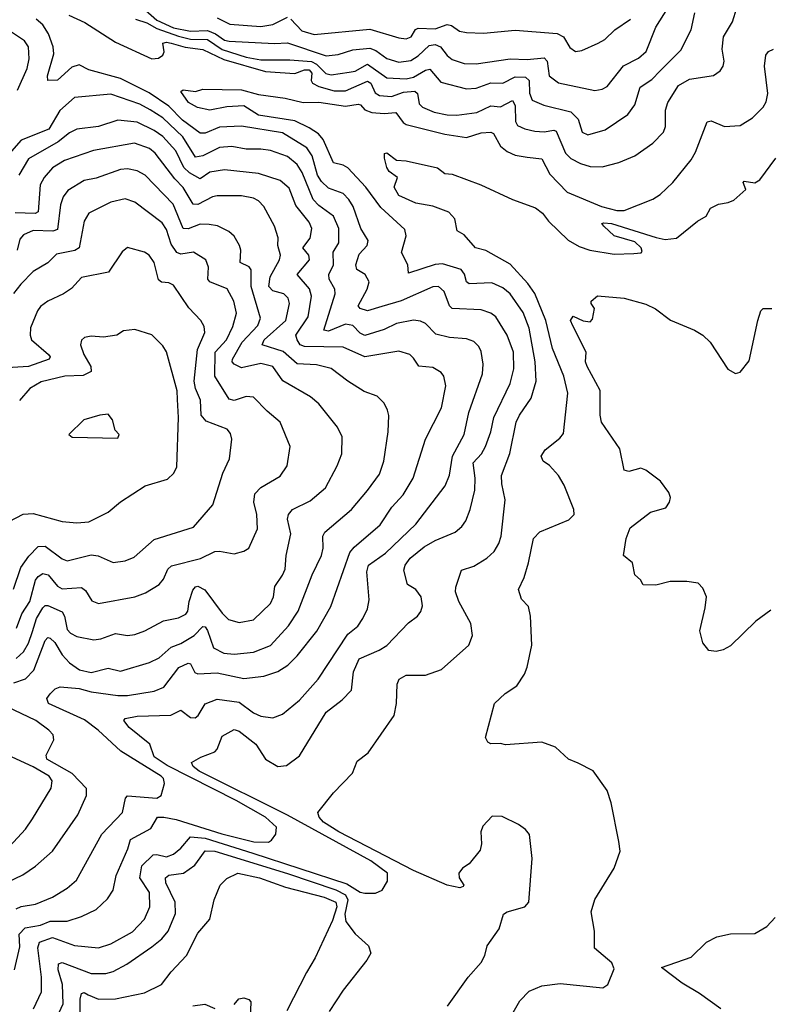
# Model space of a CAD drawing. Extents: x 1921360 to 2014538, y 768294 to 907744.
# Tile 266 of 412: x 1987359 to 1990455, y 834263 to 838326. Entities that reach past the tile are written whole.
import ezdxf

# ---------------------------------------------------------------- set-up
doc = ezdxf.new("R2010")
doc.units = 0

msp = doc.modelspace()

# ---------------------------------------------------------------- linework, layer by layer
at = {"layer": '0CON10XD'}
for points in [[(1987562, 838345), (1987627.8, 838315), (1987755, 838233.1), (1987905, 838164.7), (1987932.3, 838167.7), (1987950.7, 838179.3), (1987956.2, 838193.8), (1987950.7, 838229.3), (1987965, 838233.8), (1987985, 838229.6), (1988042.5, 838212.5), (1988115, 838203.3), (1988202.1, 838162.1), (1988375, 838113.1), (1988495, 838104.5), (1988535, 838119.4), (1988555, 838119), (1988566, 838105), (1988563.6, 838075), (1988569.2, 838065), (1988595, 838050.9), (1988657.5, 838032.5), (1988705, 838033), (1988795, 838072.3), (1988808.8, 838065), (1988826.7, 838025), (1988845, 838013.3), (1988895, 838008.7), (1988945, 838027.1), (1988991.7, 838031.7), (1989001.5, 838021.5), (1989009.7, 837979.7), (1989022.5, 837965), (1989070.8, 837945), (1989125, 837933.2), (1989165, 837932.4), (1989247, 837943), (1989305, 837970.2), (1989345, 837967), (1989395, 837992.3), (1989405, 837972.5), (1989406.7, 837906.7), (1989415, 837890), (1989445, 837875.3), (1989486.9, 837866.9), (1989525, 837863.8), (1989565, 837870.3), (1989575, 837866.2), (1989613.4, 837775), (1989635, 837754), (1989675, 837733.4), (1989715, 837720), (1989765, 837719.1), (1989833.4, 837736.6), (1989900, 837765), (1989973.5, 837816.5), (1990017.9, 837862.1), (1990026.4, 837885), (1990026.8, 837953.2), (1990035.5, 837985), (1990080.4, 838055), (1990125, 838080.9), (1990225, 838096.7), (1990252.5, 838115), (1990264.4, 838135), (1990268.8, 838155), (1990260.9, 838205), (1990265.3, 838255), (1990302.4, 838317.6), (1990321.1, 838375)], [(1987867.6, 838375), (1987925.7, 838325), (1987995, 838292.5), (1988065, 838279.3), (1988135, 838281.1), (1988167.8, 838267.8), (1988205, 838242.1), (1988225, 838238), (1988412.2, 838227.8), (1988465, 838231.4), (1988625, 838177.3), (1988675, 838182.4), (1988735, 838202.3), (1988805, 838209.1), (1988829.8, 838199.8), (1988875, 838166.1), (1988925, 838150.5), (1988975, 838158.1), (1989005, 838177.1), (1989050.1, 838219.9), (1989075, 838224.4), (1989096.6, 838215), (1989125, 838178.4), (1989145, 838162.7), (1989195, 838145.3), (1989245, 838144), (1989385, 838165.3), (1989455, 838161.6), (1989525, 838168.8), (1989537, 838155), (1989545.3, 838095), (1989585, 838065.3), (1989735, 838034.6), (1989765, 838039.1), (1989785, 838051.1), (1989853.5, 838136.5), (1989915, 838168), (1989946.7, 838195), (1989986.3, 838295), (1990036.5, 838373.5)], [(1987416.2, 834245), (1987450, 834315), (1987449.8, 834375), (1987433.8, 834496.2), (1987440.6, 834519.4), (1987495, 834538.5), (1987585, 834505.8), (1987685, 834496.9), (1987735, 834512.7), (1987825, 834562.8), (1987875.3, 834615), (1987896.3, 834665), (1987894.7, 834725), (1987855.2, 834785), (1987863.3, 834835), (1987910.4, 834879.6), (1987925, 834881.6), (1987965, 834871.7), (1987995, 834882.6), (1988025, 834907.5), (1988064.4, 834955), (1988125, 834949.1), (1988322.7, 834887.3), (1988710.6, 834760.6), (1988765, 834726.4), (1988785, 834721.5), (1988828.5, 834721.5), (1988855.9, 834734.1), (1988878, 834772), (1988878.6, 834805), (1988809.7, 834855), (1988465, 835043.6), (1988100.8, 835225), (1988075.9, 835245), (1988068.9, 835261.1), (1988106.8, 835283.2), (1988164.8, 835305.2), (1988175, 835315.6), (1988195, 835369.5), (1988245, 835396.9), (1988265, 835390.3), (1988335, 835336.8), (1988375, 835275.4), (1988425, 835244.4), (1988460.7, 835249.3), (1988515, 835288.6), (1988625, 835468.9), (1988690.9, 835519.1), (1988729.7, 835560.3), (1988737.8, 835635), (1988760.9, 835689.1), (1988844.4, 835725), (1988875, 835744.6), (1988965, 835837.1), (1989002, 835865), (1989015.5, 835884.5), (1989023, 835907), (1989017.8, 835945), (1988995, 835974.4), (1988960.8, 835995), (1988945.5, 836055), (1988950.7, 836075), (1988971.6, 836105), (1989029.5, 836150.5), (1989075, 836177.4), (1989157.8, 836212.2), (1989185.2, 836234.8), (1989201.9, 836258.1), (1989219.7, 836305), (1989238.3, 836385), (1989240.4, 836435), (1989232.7, 836497.3), (1989266.4, 836535), (1989283.3, 836565), (1989305.2, 836625), (1989317.9, 836685), (1989384.2, 836825), (1989400.6, 836885), (1989398.2, 836955), (1989372.8, 837025), (1989325, 837100), (1989305, 837115.3), (1989265, 837129.7), (1989145, 837134.7), (1989134.7, 837145), (1989112.3, 837205), (1989088.8, 837225), (1989065, 837224.6), (1988934.4, 837165.6), (1988855, 837143), (1988795, 837124.7), (1988764.8, 837134.8), (1988756.7, 837145), (1988794, 837215), (1988803.1, 837245), (1988785.4, 837275), (1988751.8, 837295), (1988747.7, 837315), (1988761.6, 837358.4), (1988794.5, 837395), (1988798.5, 837415), (1988768.7, 837465), (1988736.3, 837555), (1988718.8, 837585), (1988695, 837608.7), (1988635, 837631.4), (1988605, 837658.6), (1988588.8, 837685), (1988567.4, 837765), (1988545, 837797.4), (1988445, 837859.7), (1988275, 837886.7), (1988185, 837883.2), (1988125, 837858.3), (1988105, 837857.7), (1988031.2, 837911.2), (1987975, 837969.7), (1987894.3, 838024.3), (1987775, 838083.2), (1987645, 838120), (1987605, 838139.7), (1987575, 838130.8), (1987515, 838077.1), (1987475.9, 838075.9), (1987474.3, 838094.3), (1987500.4, 838185), (1987497.6, 838215), (1987478.3, 838268.3), (1987454.8, 838305), (1987428, 838328)], [(1987837.9, 838327.9), (1987885, 838313.6), (1987925, 838290), (1988015, 838258.1), (1988065, 838246.4), (1988135, 838245.1), (1988195, 838202.9), (1988295, 838171.2), (1988355, 838161.2), (1988475, 838160.7), (1988565, 838153.3), (1988585, 838142.3), (1988624.2, 838104.2), (1988645, 838098.8), (1988719.9, 838110.1), (1988745, 838113.7), (1988795, 838143), (1988875, 838086), (1988955, 838082.7), (1988985, 838089), (1989035, 838118.7), (1989052.7, 838122.7), (1989098.9, 838068.9), (1989205, 838041.1), (1989245, 838044.3), (1989305, 838065.7), (1989355, 838064.8), (1989405, 838090), (1989448.8, 838088.8), (1989463.9, 838075), (1989465, 838023.8), (1989475, 837994.6), (1989524, 837974), (1989635.8, 837945.8), (1989665.2, 837915.2), (1989682.3, 837862.3), (1989705, 837850.7), (1989777.8, 837872.2), (1989871.1, 837935), (1989899.6, 837975), (1989922.1, 838047.9), (1989970.1, 838079.9), (1990004.8, 838115.2), (1990089.8, 838200.2), (1990132.7, 838285), (1990147.5, 838355)], [(1988175, 838334.2), (1988227.4, 838307.4), (1988355, 838298), (1988405, 838306.2), (1988465, 838336.1)], [(1988478.8, 838328.8), (1988525, 838279.8), (1988575, 838265.6), (1988805, 838287.5), (1988925, 838251.1), (1988955, 838248), (1988976.4, 838255), (1988994.5, 838285.5), (1989005, 838291.1), (1989075, 838288.3), (1989125, 838307.1), (1989142.1, 838302.1), (1989175, 838278.7), (1989205, 838272.9), (1989275, 838271.4), (1989405, 838283.2), (1989578.7, 838268.7), (1989604.6, 838255), (1989631.2, 838211.2), (1989655, 838195.6), (1989681.4, 838198.6), (1989748.8, 838228.8)], [(1989748.8, 838228.8), (1989775.9, 838244.1), (1989816.9, 838285), (1989881.5, 838328.5)], [(1987350.3, 838035), (1987390.4, 838125), (1987398.7, 838165), (1987395.8, 838215), (1987379.4, 838239.4), (1987301.2, 838291.2)], [(1989455, 837759), (1989515, 837751.5), (1989549.1, 837689.1), (1989620.4, 837615), (1989761.9, 837555), (1989825, 837539.6), (1989855, 837538.6), (1989974, 837586), (1990004.3, 837605), (1990056.9, 837655), (1990132.2, 837747.8), (1990150.7, 837779.3), (1990198, 837905), (1990215, 837909.5), (1990270, 837885), (1990335, 837890), (1990385, 837921.1), (1990430, 837965), (1990442.4, 837987.6), (1990448.3, 838021.7), (1990435.5, 838135), (1990440.6, 838179.4), (1990451.2, 838195), (1990472.5, 838205)], [(1989125.6, 834255), (1989211.4, 834375), (1989264.6, 834435.4), (1989280.8, 834465), (1989290, 834505), (1989340, 834575), (1989356.7, 834635), (1989372.5, 834645), (1989445, 834666), (1989462, 834685), (1989476.2, 834865), (1989464.1, 834964.1), (1989448, 834985), (1989418.8, 835005), (1989352.3, 835037.7), (1989310.5, 835039.5), (1989271.7, 834998.3), (1989264, 834975), (1989266.2, 834925), (1989260.7, 834899.3), (1989215, 834843.3), (1989187.5, 834825), (1989173.3, 834805), (1989174, 834785), (1989193.8, 834755), (1989191.2, 834748.8), (1989176.5, 834743.5), (1989125.3, 834754.7), (1988985, 834815.1), (1988676.8, 834975), (1988614.1, 835015), (1988595.4, 835035), (1988590, 835055), (1988655, 835135.7), (1988733.4, 835216.6), (1988753.6, 835266.4), (1988798.3, 835301.7), (1988905.3, 835454.7), (1988915.4, 835505), (1988917.8, 835585), (1988925.8, 835605), (1988955, 835621.1), (1989035, 835621.8), (1989100.8, 835645), (1989214.6, 835745.4), (1989229.4, 835785), (1989222.5, 835835), (1989172.5, 835925), (1989159.5, 835965), (1989160, 835985), (1989184.2, 836055), (1989235, 836071.5), (1989288.5, 836105), (1989318.6, 836131.4), (1989338.4, 836165), (1989347.3, 836195), (1989363.8, 836345), (1989350.4, 836410.4), (1989349.7, 836445), (1989383.7, 836536.3), (1989410, 836665), (1989423.5, 836695), (1989472.1, 836765), (1989491.9, 836835), (1989488.3, 836915), (1989463.9, 837053.9), (1989438.7, 837118.7), (1989384.6, 837195), (1989355, 837219.4), (1989309.1, 837240.9), (1989215.8, 837235.8), (1989204.8, 837244.8), (1989196.5, 837276.5), (1989181.8, 837295), (1989105, 837319), (1989075, 837315.5), (1988965, 837280.8), (1988962.2, 837315), (1988935.5, 837365), (1988955.3, 837435), (1988950.3, 837460.3), (1988850.9, 837550.9), (1988789.1, 837635), (1988715, 837714.7), (1988695, 837725.8), (1988654.6, 837735), (1988612.2, 837832.2), (1988592.7, 837855), (1988555, 837880.6), (1988495, 837908.5), (1988345, 837932.5), (1988285, 837970.8), (1988215, 837966.9), (1988145, 837953.3), (1988093.9, 837963.9), (1988056.9, 837985), (1988025, 838030), (1988035, 838037.1), (1988085, 838030), (1988115, 838040), (1988275, 838037.4), (1988345, 838017.3), (1988455, 838003.1), (1988530, 837985), (1988594.5, 837985.5), (1988705, 837969.6), (1988757.1, 837977.1), (1988766.2, 837975), (1988784.4, 837954.4), (1988813.5, 837943.5), (1988865, 837939), (1988912.8, 837942.8), (1988942.3, 837902.3), (1988955, 837894.2), (1989115, 837853.8), (1989205, 837840.6), (1989265, 837858.9), (1989305, 837862.2), (1989316.1, 837856.1), (1989344.8, 837804.8), (1989371.9, 837781.9), (1989405, 837767.9), (1989455, 837759)], [(1987338, 834405), (1987359.5, 834500.5), (1987357.1, 834552.9), (1987381.5, 834578.5), (1987445, 834589.3), (1987485, 834606), (1987555, 834606.2), (1987614.2, 834625), (1987675, 834654.6), (1987721.4, 834698.6), (1987744.7, 834735), (1987757.5, 834795), (1987806.2, 834905), (1987817.1, 834942.9), (1987900.8, 834989.2), (1987928, 835035), (1987953.9, 835036.1), (1988005, 835026.1), (1988193.6, 834966.4), (1988326.5, 834933.5), (1988387, 834933), (1988399.5, 834940.5), (1988416.7, 834965), (1988420, 834995), (1988374.5, 835035), (1988252.9, 835105), (1987968.4, 835248.4), (1987914.8, 835285), (1987897.3, 835337.3), (1987810.8, 835405), (1987789.4, 835435), (1987795, 835442.5), (1987845, 835452.8), (1987983.1, 835456.9), (1988025, 835477.1), (1988065, 835446.2), (1988083.9, 835446.1), (1988096.4, 835455), (1988125, 835502.9), (1988175, 835523.1), (1988265, 835509.5), (1988325, 835466.5), (1988355, 835452.7), (1988405, 835445.7), (1988445, 835461.1), (1988515, 835517.7), (1988592, 835605), (1988715, 835790.5), (1988755.8, 835824.2), (1988776.4, 835855), (1988795.5, 835895), (1988802.7, 835932.7), (1988792.4, 836047.6), (1988799.1, 836075), (1988870, 836125), (1988995.4, 836245), (1989116.7, 836403.3), (1989133.6, 836446.4), (1989147.1, 836525), (1989194.8, 836615.2), (1989214.2, 836705), (1989270, 836865), (1989272.9, 836905), (1989265, 836957.5), (1989255, 836977.8), (1989235, 836997.9), (1989205, 837009.6), (1989134.7, 837015.3), (1989078, 837028), (1989035, 837072.1), (1989015, 837082.4), (1988985, 837085.8), (1988915, 837073), (1988865, 837047.7), (1988785, 837023), (1988765, 837032.6), (1988735, 837064.3), (1988705, 837069.5), (1988635, 837041.6), (1988614.7, 837045), (1988661.7, 837195), (1988660.8, 837215), (1988637.9, 837255), (1988635.3, 837274.7), (1988654.7, 837315), (1988653.5, 837366.5), (1988677.8, 837405), (1988677.5, 837465), (1988655.1, 837515.1), (1988595, 837559.6), (1988571.7, 837585), (1988526.3, 837696.3), (1988505, 837729.4), (1988465, 837761.9), (1988395, 837786.2), (1988355, 837792.7), (1988295, 837791.9), (1988235, 837802.9), (1988185, 837798.3), (1988115, 837764.8), (1988085, 837758.7), (1988033.1, 837843.1), (1987950.8, 837920.8), (1987898.8, 837955), (1987855, 837977.8), (1987735, 838019), (1987585, 838005.5), (1987525, 837952.1), (1987479.6, 837875), (1987365, 837829.7), (1987285, 837739.1)], [(1987345, 834657.6), (1987365, 834667.4), (1987425, 834675.9), (1987495, 834705.4), (1987555, 834742.1), (1987594.5, 834775), (1987698.5, 834965), (1987783.2, 835055), (1987796.7, 835113.3), (1987805, 835123.5), (1987926.1, 835113.9), (1987943.8, 835125), (1987958, 835175), (1987952.5, 835195), (1987942.9, 835205), (1987777.4, 835307.4), (1987683.2, 835395), (1987627.2, 835437.2), (1987478, 835505), (1987472, 835525), (1987485.8, 835545), (1987506, 835565), (1987526.5, 835573.5), (1987605, 835566.9), (1987655, 835552.7), (1987765, 835538.3), (1987805, 835537.8), (1987915, 835555.3), (1987955, 835571.6), (1988016.7, 835653.3), (1988055, 835671.5), (1988065, 835667.8), (1988082.9, 835632.9), (1988095, 835626.4), (1988175, 835630.9), (1988285, 835607.1), (1988367.6, 835617.6), (1988425, 835636.5), (1988467.1, 835662.9), (1988505, 835700.9), (1988587, 835803), (1988644.1, 835905), (1988722.5, 836127.5), (1988740.5, 836149.5), (1988847.6, 836242.4), (1988896.8, 836315), (1988942.7, 836365), (1988984.6, 836435), (1989035.4, 836595), (1989101.8, 836725), (1989119.6, 836815), (1989111.1, 836855), (1989100.2, 836870.2), (1989065, 836891.5), (1989007.2, 836897.2), (1988985, 836929.2), (1988970, 836945), (1988925, 836958.8), (1988785, 836934.8), (1988695, 836974.8), (1988535, 836978.3), (1988518.2, 836985), (1988504.8, 837005), (1988500.2, 837025), (1988550.3, 837099.7), (1988564.8, 837185), (1988556, 837216), (1988505.3, 837275), (1988556.5, 837335), (1988552.7, 837355), (1988528.1, 837385), (1988558.9, 837425), (1988565.7, 837465), (1988555, 837490.9), (1988499.6, 837559.6), (1988471.8, 837631.8), (1988435, 837662.7), (1988345, 837691.6), (1988205, 837707.3), (1988145, 837697), (1988105, 837670.3), (1988060.5, 837695), (1988036.6, 837716.6), (1988004.4, 837785), (1987950.5, 837845), (1987915, 837869.6), (1987845, 837903.1), (1987765, 837911.4), (1987685, 837885.3), (1987595, 837874.7), (1987565, 837859.3), (1987518.3, 837821.7), (1987395, 837751.9), (1987356.1, 837685)], [(1987335, 835589.4), (1987383.4, 835606.6), (1987418, 835642), (1987465, 835764.4), (1987475, 835776.4), (1987485, 835774.7), (1987505, 835756.5), (1987535, 835705.3), (1987565, 835672.5), (1987606.4, 835643.6), (1987655, 835632.4), (1987725, 835650.4), (1987775, 835638.2), (1987895, 835674), (1987935, 835693.3), (1987985, 835737.2), (1988025, 835752.7), (1988079.3, 835785), (1988115, 835822), (1988125, 835820.4), (1988135, 835805.5), (1988159.4, 835735), (1988201.8, 835711.8), (1988245, 835707.7), (1988324.2, 835715.8), (1988395, 835743.9), (1988468.9, 835825), (1988508.8, 835885), (1988567.1, 836035), (1988605.9, 836115), (1988612.9, 836145), (1988611.6, 836195), (1988618.9, 836211.1), (1988729.5, 836305), (1988795, 836383.3), (1988845, 836450.8), (1988863.6, 836505), (1988880.5, 836625), (1988883.4, 836693.4), (1988878.9, 836715), (1988863.8, 836743.8), (1988835, 836773.1), (1988782.1, 836792.1), (1988714.1, 836834.1), (1988645, 836887.2), (1988585, 836902.3), (1988505, 836906.6), (1988446.7, 836956.7), (1988360.9, 836985), (1988368.9, 837005), (1988457.9, 837085), (1988472.9, 837155), (1988467.4, 837177.4), (1988450.5, 837195), (1988405, 837207.1), (1988388.8, 837225), (1988393.7, 837265), (1988432.7, 837335), (1988436.7, 837355), (1988424.7, 837395), (1988426.7, 837426.7), (1988411.2, 837475), (1988367.9, 837555), (1988345, 837579.1), (1988325, 837589.2), (1988275, 837599.4), (1988175, 837599.1), (1988155, 837594.7), (1988095, 837563.9), (1988076, 837565), (1988035, 837633.2), (1987999.6, 837669.6), (1987918.4, 837775), (1987895, 837795.2), (1987833.3, 837816.7), (1987663.9, 837786.1), (1987545, 837745.8), (1987495, 837714.7), (1987459.7, 837675), (1987443.2, 837645), (1987435, 837533.5), (1987423.8, 837526.2), (1987341.2, 837528.8)], [(1989547.2, 836487.2), (1989520.6, 836505), (1989512.9, 836525), (1989528.8, 836551.2), (1989590.4, 836599.6), (1989605, 836618.8), (1989623.2, 836785), (1989605.8, 836855), (1989559.8, 836969.8), (1989531.6, 837085), (1989486.5, 837196.5), (1989457.9, 837237.9), (1989385, 837317.8), (1989285, 837373.5), (1989242, 837385), (1989195, 837438), (1989166, 837455), (1989155.7, 837505), (1989132.2, 837532.2), (1989065, 837557.5), (1988995, 837568.9), (1988925, 837601.5), (1988905.8, 837635), (1988920, 837675), (1988885, 837700), (1988876.1, 837716.1), (1988866, 837755), (1988866.4, 837773.6), (1988875, 837776.7), (1988915, 837746.7), (1988955, 837744.6), (1989084.2, 837715), (1989115, 837692), (1989145, 837688.5), (1989264.3, 837644.3), (1989395, 837583.9), (1989489.4, 837549.4), (1989517.8, 837527.8), (1989543.8, 837495), (1989625, 837416.7), (1989669.9, 837389.9), (1989714, 837375), (1989815, 837358.2), (1989895, 837361.1), (1989925.4, 837364.6), (1989930, 837370), (1989926.5, 837385), (1989900.1, 837410.1), (1989814.4, 837435), (1989771.9, 837475), (1989764, 837485), (1989772.1, 837487.9), (1989803.8, 837485), (1989987.5, 837427.5), (1990025, 837419.8), (1990072, 837425), (1990158, 837495), (1990194.2, 837515.8), (1990211.7, 837548.3), (1990245, 837565.5), (1990285, 837571.8), (1990308, 837582), (1990358, 837625), (1990346.7, 837655), (1990350.5, 837659.5), (1990395, 837652.5), (1990416, 837665), (1990482, 837755)], [(1987345, 835690), (1987375, 835717.8), (1987395, 835752.9), (1987412.2, 835802.2), (1987428.8, 835855), (1987455, 835899.3), (1987465, 835908.7), (1987475, 835908.7), (1987535, 835882.7), (1987544.7, 835865), (1987555, 835810.5), (1987569.1, 835795), (1987595, 835780.9), (1987665, 835767.7), (1987695, 835771.5), (1987755, 835793.4), (1987805, 835785.9), (1987835, 835789.3), (1987876.2, 835803.8), (1987953.8, 835846.2), (1988015, 835858.5), (1988045, 835873.8), (1988053.8, 835885), (1988058.9, 835925), (1988075, 835971.9), (1988085, 835986.2), (1988095, 835989.2), (1988123.6, 835973.6), (1988195, 835876.9), (1988221.4, 835851.4), (1988265, 835839.2), (1988325, 835850), (1988395, 835916.9), (1988407.3, 835945), (1988412.3, 835987.7), (1988445.3, 836034.7), (1988455, 836058.8), (1988459.1, 836115), (1988479.2, 836205), (1988465.4, 836265), (1988469.1, 836285), (1988485.6, 836305), (1988558.4, 836341.6), (1988622.7, 836395), (1988670.4, 836485), (1988689.1, 836535), (1988691.1, 836605), (1988672.2, 836645), (1988595, 836740.6), (1988559.9, 836769.9), (1988446.4, 836836.4), (1988404.6, 836895), (1988355, 836907.6), (1988275, 836890), (1988245, 836904.2), (1988237.3, 836915), (1988237.6, 836925), (1988278.4, 836995), (1988342.8, 837065), (1988353.1, 837095), (1988314.8, 837225), (1988314.7, 837294.7), (1988306.4, 837306.4), (1988270, 837325), (1988272, 837375), (1988266.9, 837395), (1988245, 837433.1), (1988222.6, 837452.6), (1988175.7, 837475.7), (1988141.8, 837481.8), (1988105, 837482.6), (1988055, 837463.4), (1988035, 837464.7), (1987993.7, 837565), (1987877.7, 837685), (1987845, 837703.2), (1987805, 837711.1), (1987775, 837708.3), (1987675, 837672.9), (1987625, 837662.5), (1987558.3, 837621.7), (1987538.4, 837595), (1987527.8, 837562.2), (1987515, 837460.8), (1987495.8, 837454.2), (1987415, 837456.5), (1987375, 837438.7), (1987360, 837420), (1987348.7, 837375)], [(1987345.8, 835815), (1987368.1, 835875), (1987401.5, 835925), (1987425, 836013.6), (1987435, 836028.9), (1987455, 836040.6), (1987476.9, 836035), (1987515, 835988.9), (1987535, 835977.4), (1987615, 835983.2), (1987630.5, 835970.5), (1987657.8, 835927.8), (1987685, 835917.3), (1987835, 835944.6), (1987878.7, 835961.3), (1987935.6, 835995), (1987952.7, 836017.3), (1987970.5, 836059.5), (1987986.8, 836073.2), (1988106.5, 836103.5), (1988165, 836132.1), (1988185, 836133.8), (1988245, 836122.7), (1988285, 836133.5), (1988305, 836145.6), (1988341.2, 836225), (1988338.9, 836285), (1988325.9, 836335), (1988330.1, 836369.9), (1988355, 836396.4), (1988435, 836442.9), (1988464.4, 836485), (1988475.7, 836565), (1988435, 836665.8), (1988380.8, 836710.8), (1988325, 836768.5), (1988295, 836771.5), (1988245, 836754.6), (1988225, 836760.6), (1988165.3, 836855), (1988166.7, 836955), (1988213.5, 837005), (1988239.9, 837060.1), (1988254.2, 837115), (1988244.1, 837165), (1988215.8, 837215.8), (1988144.7, 837244.7), (1988135.6, 837255), (1988139.6, 837305), (1988127.5, 837335), (1988076.4, 837366.4), (1988025, 837358.6), (1988008.8, 837365), (1987985, 837400.4), (1987965, 837460.5), (1987947.5, 837487.5), (1987835, 837573.6), (1987795, 837586.9), (1987735, 837573.8), (1987645, 837528.5), (1987626, 837495), (1987605, 837384.4), (1987586.6, 837373.4), (1987511.9, 837358.1), (1987475, 837323.6), (1987415, 837287.5), (1987364.6, 837235), (1987334, 837196)], [(1987334, 835976), (1987364.3, 836065.7), (1987396.8, 836113.2), (1987435, 836151.8), (1987465, 836153.5), (1987535, 836100.9), (1987555, 836093.1), (1987655, 836118.2), (1987683.5, 836113.5), (1987745, 836086.9), (1987795, 836093.5), (1987831.4, 836108.6), (1987915, 836181.5), (1988077.3, 836232.7), (1988157.5, 836325), (1988197.7, 836455), (1988226.4, 836513.6), (1988235.9, 836595), (1988229.2, 836619.2), (1988216.1, 836636.1), (1988129.3, 836669.3), (1988108.4, 836695), (1988106.6, 836756.6), (1988084.8, 836805), (1988079.4, 836835), (1988093.3, 836965), (1988123.8, 837035), (1988120.9, 837060.9), (1988107.8, 837085), (1988057.4, 837137.4), (1987995, 837230.8), (1987975, 837241.1), (1987945, 837243.6), (1987932.4, 837252.4), (1987914.5, 837325), (1987894.6, 837354.6), (1987875, 837367.1), (1987805, 837386), (1987782.2, 837367.8), (1987725.8, 837284.2), (1987615, 837262.2), (1987573, 837217), (1987540, 837195), (1987475.7, 837165), (1987445, 837142.5), (1987432.3, 837125), (1987404.6, 837055), (1987402.7, 837025), (1987408.5, 837005), (1987477.9, 836945), (1987484.5, 836935), (1987481.1, 836925), (1987395, 836895.1), (1987285, 836888.7)], [(1990190.3, 835899.7), (1990195.8, 835945), (1990180.5, 835980.5), (1990160.7, 836000.7), (1990115, 836008), (1990045, 836008), (1989987, 835993), (1989934, 835994), (1989922.5, 836015), (1989900, 836035), (1989890, 836085), (1989853.3, 836115), (1989863.9, 836186.1), (1989880.8, 836229.2), (1989965, 836294.3), (1990027.5, 836312.5), (1990042.9, 836335), (1990047.1, 836355), (1990039.4, 836375), (1990005, 836422.5), (1989945, 836467.5), (1989925, 836475.6), (1989875, 836462.5), (1989855, 836467.5), (1989837.5, 836555), (1989761.5, 836665), (1989756.1, 836695), (1989756.2, 836796.2), (1989702.5, 836895), (1989695.8, 836915), (1989698, 836955), (1989643.4, 837063.4), (1989634.3, 837085.7), (1989645, 837103.3), (1989686.2, 837083.8), (1989715, 837080), (1989725, 837090), (1989733.3, 837135), (1989720, 837155), (1989720, 837165), (1989745, 837186.7), (1989855, 837176.7), (1989945, 837152.7), (1989985, 837133.5), (1990046.4, 837086.4), (1990145.4, 837045.4), (1990180, 837025), (1990210.8, 836995), (1990284.4, 836884.4), (1990315, 836866.7), (1990335, 836872.5), (1990371.7, 836918.3), (1990408, 837085), (1990420, 837125), (1990430, 837135), (1990465.5, 837134.5)], [(1987316, 836255), (1987373.8, 836286.2), (1987415, 836288.2), (1987535, 836255.4), (1987595, 836249.6), (1987645, 836253.8), (1987725, 836294.5), (1987775, 836336.5), (1987877.8, 836402.2), (1987969.8, 836430.2), (1987995.8, 836455), (1988008.3, 836481.7), (1988014.7, 836685), (1988010.4, 836759.6), (1988009.6, 836795), (1987965, 836956.2), (1987950.9, 836980.9), (1987905, 837025.7), (1987835, 837048), (1987787.5, 837042.5), (1987760, 837025), (1987705, 837015.8), (1987655, 837020), (1987627.5, 837015), (1987615, 837003.3), (1987610.8, 836985), (1987624.7, 836944.7), (1987653.3, 836895), (1987655, 836874.2), (1987621.3, 836858.7), (1987546.2, 836855), (1987448.2, 836831.8), (1987400.9, 836805), (1987358.8, 836755)], [(1987765, 836600), (1987770, 836615), (1987753, 836633), (1987742.5, 836675), (1987725, 836698.8), (1987690, 836695), (1987624.4, 836675.6), (1987562.5, 836615), (1987576.4, 836603.6), (1987765, 836600)], [(1989347.8, 834142.2), (1989425, 834278), (1989462.8, 834317.2), (1989515, 834340), (1989591.4, 834348.6), (1989768, 834332), (1989788.8, 834345), (1989815, 834410), (1989804, 834435), (1989733.2, 834495), (1989733.1, 834565), (1989720, 834645), (1989734.5, 834695.5), (1989814, 834825), (1989838.8, 834895), (1989833.8, 834935), (1989802.5, 835095), (1989785.6, 835145.6), (1989727, 835227), (1989665, 835258), (1989626.2, 835275), (1989572, 835325), (1989515, 835344.4), (1989365, 835333.8), (1989345, 835340), (1989305, 835338.8), (1989292.5, 835345), (1989282.5, 835365), (1989320, 835505), (1989364.4, 835545.6), (1989412.1, 835577.9), (1989444.2, 835625), (1989455.6, 835654.4), (1989474.3, 835745.7), (1989468.8, 835865), (1989461.2, 835905), (1989432, 835935), (1989418.8, 835975), (1989442.9, 836025), (1989461.1, 836085), (1989481.1, 836185), (1989507.1, 836212.9), (1989627.2, 836262.8), (1989648.6, 836285), (1989648.1, 836305), (1989607.3, 836405), (1989584.5, 836445), (1989547.2, 836487.2)], [(1990460.9, 835889.1), (1990398.9, 835845), (1990295, 835742.5), (1990265, 835726.2), (1990235, 835718.8), (1990205, 835723.3), (1990180, 835755), (1990168, 835805), (1990190.3, 835899.7)], [(1987311.5, 834768.5), (1987372.4, 834797.6), (1987425, 834833.5), (1987494.8, 834895.2), (1987600, 835045), (1987635.6, 835125), (1987635.7, 835154.3), (1987575.7, 835215.7), (1987471.9, 835275), (1987468, 835292), (1987500, 835355), (1987498, 835375), (1987479.4, 835395), (1987425.3, 835435), (1987278, 835505)], [(1987317.1, 834915), (1987383.3, 834986.7), (1987411.9, 835028.1), (1987489.7, 835155), (1987493.1, 835185), (1987481.4, 835205), (1987415, 835243.4), (1987150.5, 835365)], [(1987515.9, 834215), (1987538.3, 834265), (1987536.6, 834345), (1987518.3, 834405), (1987519.6, 834430.4), (1987535, 834436.2), (1987655, 834390.2), (1987715, 834390.8), (1987745, 834399.4), (1987801.5, 834428.5), (1987905, 834500.7), (1987946.3, 834533.7), (1987972.7, 834565), (1988002.3, 834637.7), (1988001.7, 834685), (1987963.3, 834765), (1987961.1, 834785), (1987975, 834796.2), (1988035.2, 834804.8), (1988082.3, 834837.7), (1988105, 834867.3), (1988125, 834897.1), (1988165, 834895.1), (1988465, 834802.5), (1988665, 834735.3), (1988704.8, 834714.8), (1988713.9, 834693.9), (1988701.4, 834635), (1988705.6, 834605), (1988745, 834554.8), (1988800.3, 834505), (1988810, 834475), (1988793.1, 834445), (1988695, 834322), (1988637, 834233)], [(1987608.9, 834205), (1987609.3, 834285), (1987615, 834308.6), (1987625, 834312.5), (1987642.6, 834302.6), (1987685, 834284.7), (1987754.7, 834285.3), (1987875, 834310.9), (1987945, 834344.5), (1987985, 834397.8), (1988048.8, 834465), (1988095, 834557.5), (1988144.3, 834615), (1988162.2, 834695), (1988187.5, 834755), (1988215, 834782), (1988260, 834805), (1988349.2, 834785), (1988457.4, 834747.4), (1988616.5, 834705), (1988665.2, 834685), (1988668.4, 834665), (1988650.9, 834609.1), (1988579.3, 834455), (1988543.8, 834395), (1988463, 834237)], [(1990255.5, 834245), (1990167.3, 834307.3), (1990095, 834351.1), (1990010, 834415), (1990132.7, 834457.3), (1990195, 834520), (1990237.9, 834542.1), (1990294.2, 834554.2), (1990395, 834556.2), (1990445, 834583.8), (1990478.8, 834621.2)], [(1988075, 834257.1), (1988123.9, 834263.9), (1988165, 834246.7)], [(1988245, 834262.5), (1988264.1, 834285.9), (1988285, 834290), (1988305, 834283.8), (1988314, 834274), (1988311.6, 834205)]]:
    msp.add_lwpolyline(points, dxfattribs=at)

doc.saveas('drawing.dxf')
